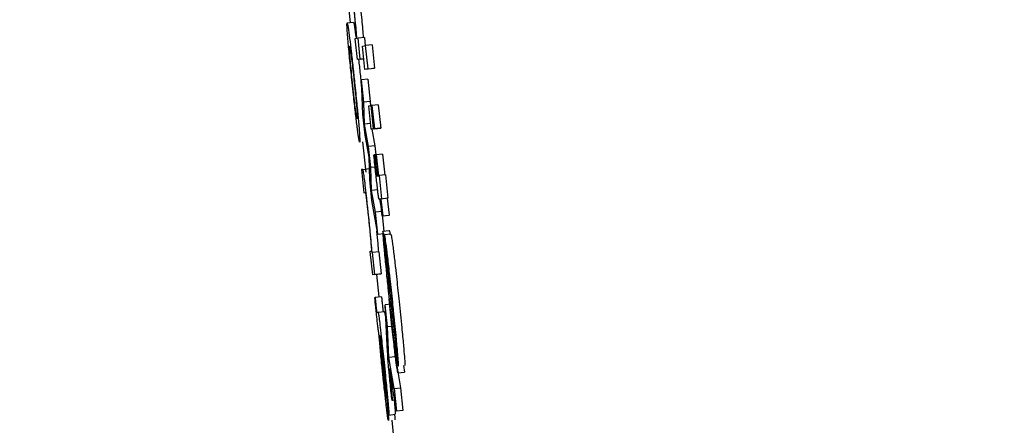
# Model space of a CAD drawing. Header units: inches. Extents: x 170 to 312, y 215 to 248.
# Tile 806 of 987: x 284.238 to 284.2682, y 243.6046 to 243.6171. Entities that reach past the tile are written whole.
import ezdxf

# ---------------------------------------------------------------- set-up
doc = ezdxf.new("R2010")
doc.units = ezdxf.units.IN
doc.header["$LTSCALE"] = 0.25
doc.header["$MEASUREMENT"] = 0
doc.layers.add('ANNOTATIONS', color=1, linetype='Continuous')
doc.layers.add('MOTOR RH', color=7, linetype='Continuous')
doc.styles.add('ARIAL', font='arial.ttf', dxfattribs={"height": 0.09375})
doc.dimstyles.new('STANDARD$0', dxfattribs={"dimtxt": 0.09375, "dimasz": 0.09375, "dimexe": 0.03125, "dimexo": 0.046875, "dimgap": 0.09, "dimtad": 0, "dimtih": 1, "dimtoh": 1, "dimdec": 4, "dimzin": 0, "dimdsep": 46, "dimtxsty": 'ARIAL', "dimcen": 0.09, "dimadec": 0, "dimazin": 0, "dimtfac": 1, "dimtdec": 4, "dimtofl": 0, "dimtmove": 0, "dimatfit": 1, "dimfxl": 1, "dimtolj": 1, "dimtzin": 0, "dimarcsym": 0})

# ---------------------------------------------------------------- blocks, each defined once
blk = doc.blocks.new('*D68')
at = {"layer": 'ANNOTATIONS', "color": 0, "lineweight": -2, "transparency": 16777216}
for p, q in [((283.942864, 244.125047), (285.788826, 244.125047)), ((285.757576, 244.031297), (285.757576, 242.331666)), ((285.757576, 240.197174), (285.757576, 241.896805)), ((285.027051, 240.103424), (285.788826, 240.103424))]:
    blk.add_line(p, q, dxfattribs=at)
at = {"layer": 'ANNOTATIONS', "color": 0, "transparency": 16777216}
for points in [[(285.741951, 244.031297), (285.773201, 244.031297), (285.757576, 244.125047)], [(285.741951, 240.197174), (285.773201, 240.197174), (285.757576, 240.103424)]]:
    blk.add_solid(points, dxfattribs=at)
at = {"layer": 'defpoints', "color": 0, "transparency": 16777216}
for p in [(283.895989, 244.125047), (284.980176, 240.103424), (285.757576, 240.103424)]:
    blk.add_point(p, dxfattribs=at)
at = {"layer": 'ANNOTATIONS', "color": 0, "transparency": 16777216, "insert": (285.757576, 242.114236), "char_height": 0.09375, "attachment_point": 5, "style": 'ARIAL'}
blk.add_mtext('\\A1;OPENING\\PHEIGHT', dxfattribs=at)
blk = doc.blocks.new('*D69')
at = {"layer": 'ANNOTATIONS', "color": 0, "lineweight": -2, "transparency": 16777216}
for p, q in [((283.942864, 244.96103), (286.443815, 244.96103)), ((286.412565, 244.86728), (286.412565, 242.749657)), ((286.412565, 240.197174), (286.412565, 242.314797)), ((285.947395, 240.103424), (286.443815, 240.103424))]:
    blk.add_line(p, q, dxfattribs=at)
at = {"layer": 'ANNOTATIONS', "color": 0, "transparency": 16777216}
for points in [[(286.39694, 244.86728), (286.42819, 244.86728), (286.412565, 244.96103)], [(286.39694, 240.197174), (286.42819, 240.197174), (286.412565, 240.103424)]]:
    blk.add_solid(points, dxfattribs=at)
at = {"layer": 'defpoints', "color": 0, "transparency": 16777216}
for p in [(283.895989, 244.96103), (285.90052, 240.103424), (286.412565, 240.103424)]:
    blk.add_point(p, dxfattribs=at)
at = {"layer": 'ANNOTATIONS', "color": 0, "transparency": 16777216, "insert": (286.412565, 242.532227), "char_height": 0.09375, "attachment_point": 5, "style": 'ARIAL'}
blk.add_mtext('\\A1;TOTAL\\PHEIGHT', dxfattribs=at)

msp = doc.modelspace()

# ---------------------------------------------------------------- linework, layer by layer
at = {"layer": 'MOTOR RH'}
for p, q in [((284.248042, 243.617819), (284.248131, 243.616971)), ((284.248456, 243.617372), (284.248488, 243.617062)), ((284.248041, 243.616962), (284.248237, 243.616982)), ((284.248319, 243.616484), (284.248279, 243.616479)), ((284.248279, 243.616479), (284.248347, 243.615836)), ((284.248376, 243.616492), (284.248342, 243.616487)), ((284.248571, 243.616512), (284.248376, 243.616492)), ((284.248443, 243.615848), (284.248376, 243.616492)), ((284.248571, 243.616512), (284.248598, 243.616264)), ((284.248513, 243.616252), (284.248609, 243.616265)), ((284.248588, 243.615538), (284.248513, 243.616252)), ((284.248805, 243.616286), (284.248609, 243.616265)), ((284.248684, 243.61555), (284.248609, 243.616265)), ((284.248805, 243.616286), (284.24888, 243.615571)), ((284.248542, 243.615857), (284.248347, 243.615836)), ((284.248443, 243.615848), (284.248347, 243.615836)), ((284.248443, 243.615848), (284.248554, 243.61586)), ((284.248554, 243.615858), (284.248542, 243.615857)), ((284.248783, 243.615559), (284.248588, 243.615538)), ((284.248684, 243.61555), (284.248588, 243.615538)), ((284.248684, 243.61555), (284.24888, 243.615571)), ((284.24888, 243.615571), (284.248783, 243.615559)), ((284.248679, 243.615236), (284.248483, 243.615216)), ((284.248555, 243.614536), (284.248483, 243.615216)), ((284.248523, 243.614165), (284.248483, 243.615216)), ((284.248679, 243.615236), (284.248751, 243.614556)), ((284.248466, 243.61516), (284.248497, 243.614856)), ((284.248751, 243.614556), (284.248555, 243.614536)), ((284.248571, 243.613856), (284.248555, 243.614536)), ((284.248706, 243.614418), (284.248776, 243.614427)), ((284.248781, 243.613703), (284.248706, 243.614418)), ((284.248751, 243.614556), (284.248754, 243.614424)), ((284.248788, 243.614428), (284.248776, 243.614427)), ((284.248851, 243.613712), (284.248776, 243.614427)), ((284.248788, 243.614429), (284.248802, 243.61443)), ((284.248863, 243.613714), (284.248788, 243.614429)), ((284.248998, 243.614451), (284.248802, 243.61443)), ((284.248802, 243.61443), (284.248877, 243.613716)), ((284.248998, 243.614451), (284.249073, 243.613736)), ((284.24859, 243.613522), (284.248523, 243.614165)), ((284.248763, 243.613876), (284.248571, 243.613856)), ((284.248699, 243.613169), (284.248571, 243.613856)), ((284.248976, 243.613724), (284.248781, 243.613703)), ((284.248851, 243.613712), (284.248781, 243.613703)), ((284.248798, 243.613705), (284.248894, 243.61319)), ((284.248851, 243.613712), (284.249047, 243.613733)), ((284.249059, 243.613734), (284.248863, 243.613714)), ((284.248877, 243.613716), (284.248863, 243.613714)), ((284.248877, 243.613716), (284.249073, 243.613736)), ((284.249047, 243.613733), (284.248976, 243.613724)), ((284.249047, 243.613734), (284.249047, 243.613733)), ((284.249073, 243.613736), (284.249059, 243.613734)), ((284.248714, 243.612845), (284.24859, 243.613522)), ((284.248514, 243.613313), (284.248612, 243.612381)), ((284.248894, 243.61319), (284.248699, 243.613169)), ((284.248766, 243.612526), (284.248699, 243.613169)), ((284.248894, 243.61319), (284.248923, 243.612917)), ((284.248734, 243.612155), (284.248714, 243.612845)), ((284.248863, 243.612911), (284.248873, 243.612912)), ((284.248924, 243.612917), (284.248873, 243.612912)), ((284.248924, 243.612918), (284.248935, 243.61292)), ((284.248991, 243.612274), (284.248924, 243.612918)), ((284.24913, 243.61294), (284.248935, 243.61292)), ((284.248935, 243.61292), (284.249002, 243.612276)), ((284.24913, 243.61294), (284.249198, 243.612297)), ((284.248525, 243.612471), (284.24872, 243.612492)), ((284.248901, 243.61254), (284.248766, 243.612526)), ((284.248784, 243.611826), (284.248766, 243.612526)), ((284.248525, 243.612471), (284.248478, 243.612465)), ((284.248478, 243.612465), (284.248553, 243.611751)), ((284.248948, 243.612269), (284.248991, 243.612274)), ((284.249002, 243.612276), (284.24902, 243.612278)), ((284.249216, 243.612299), (284.24902, 243.612278)), ((284.24902, 243.612278), (284.249095, 243.611564)), ((284.249216, 243.612299), (284.249291, 243.611584)), ((284.248801, 243.611512), (284.248734, 243.612155)), ((284.248553, 243.611751), (284.248598, 243.611757)), ((284.24898, 243.611846), (284.248784, 243.611826)), ((284.24891, 243.61116), (284.248784, 243.611826)), ((284.248981, 243.61048), (284.248801, 243.611512)), ((284.249066, 243.61156), (284.249025, 243.611555)), ((284.249025, 243.611555), (284.249025, 243.611555)), ((284.249035, 243.611556), (284.249106, 243.61118)), ((284.249121, 243.611039), (284.249066, 243.61156)), ((284.249291, 243.611584), (284.249077, 243.611561)), ((284.249095, 243.611564), (284.249077, 243.611561)), ((284.249077, 243.611561), (284.249132, 243.611041)), ((284.249291, 243.611584), (284.249273, 243.611582)), ((284.249273, 243.611582), (284.249328, 243.611061)), ((284.249106, 243.61118), (284.24891, 243.61116)), ((284.248981, 243.61048), (284.24891, 243.61116)), ((284.249106, 243.61118), (284.249169, 243.610577)), ((284.249317, 243.61106), (284.249121, 243.611039)), ((284.249132, 243.611041), (284.249121, 243.611039)), ((284.249132, 243.611041), (284.249328, 243.611061)), ((284.249328, 243.611061), (284.249317, 243.61106)), ((284.248981, 243.61048), (284.249177, 243.6105)), ((284.249138, 243.610574), (284.249334, 243.610594)), ((284.249385, 243.61048), (284.24919, 243.610459)), ((284.24919, 243.610459), (284.249271, 243.609682)), ((284.248786, 243.609955), (284.248742, 243.60995)), ((284.248742, 243.60995), (284.248817, 243.609235)), ((284.248817, 243.609922), (284.248808, 243.609921)), ((284.249012, 243.609942), (284.248817, 243.609922)), ((284.248888, 243.609244), (284.248817, 243.609922)), ((284.249012, 243.609942), (284.249083, 243.609265)), ((284.249239, 243.609672), (284.24926, 243.609494)), ((284.249013, 243.609256), (284.248817, 243.609235)), ((284.248888, 243.609244), (284.248817, 243.609235)), ((284.248888, 243.609244), (284.249083, 243.609265)), ((284.24894, 243.609248), (284.249012, 243.608556)), ((284.249083, 243.609265), (284.249013, 243.609256)), ((284.248889, 243.608543), (284.2489, 243.608545)), ((284.249096, 243.608565), (284.2489, 243.608545)), ((284.249405, 243.608337), (284.249209, 243.608316)), ((284.24928, 243.607643), (284.249209, 243.608316)), ((284.249282, 243.606869), (284.249209, 243.608316)), ((284.248955, 243.608084), (284.24899, 243.608088)), ((284.24899, 243.608088), (284.249186, 243.608109)), ((284.249476, 243.607664), (284.24928, 243.607643)), ((284.249039, 243.60737), (284.249049, 243.607372)), ((284.249322, 243.606702), (284.24928, 243.607643)), ((284.249518, 243.607307), (284.249505, 243.607415)), ((284.249091, 243.606943), (284.249149, 243.606381)), ((284.249097, 243.606986), (284.249158, 243.606397)), ((284.2496, 243.606228), (284.249518, 243.607005)), ((284.249518, 243.606722), (284.249322, 243.606702)), ((284.249479, 243.605747), (284.249322, 243.606702)), ((284.249543, 243.60657), (284.249675, 243.605768)), ((284.249552, 243.605054), (284.249342, 243.606361)), ((284.2496, 243.606228), (284.249796, 243.606248)), ((284.249774, 243.60645), (284.249796, 243.606248)), ((284.249319, 243.604936), (284.249244, 243.60565)), ((284.249479, 243.605747), (284.249675, 243.605768)), ((284.249479, 243.605747), (284.249552, 243.605054)), ((284.249675, 243.605768), (284.249748, 243.605074)), ((284.249498, 243.605391), (284.249418, 243.605383)), ((284.249429, 243.605385), (284.249418, 243.605383)), ((284.249498, 243.605392), (284.249429, 243.605385)), ((284.249319, 243.604936), (284.249514, 243.604957)), ((284.249748, 243.605074), (284.249552, 243.605054)), ((284.249408, 243.604775), (284.249498, 243.603913))]:
    msp.add_line(p, q, dxfattribs=at)
for points, knots in [([(284.248292, 243.617041), (284.248285, 243.617109), (284.248268, 243.617282), (284.248249, 243.617465), (284.248237, 243.617577)], [0, 0, 0, 0, 0.393307, 1, 1, 1, 1]), ([(284.248242, 243.617428), (284.248251, 243.617337), (284.24827, 243.617156), (284.248296, 243.616885), (284.248306, 243.616759), (284.248312, 243.616687)], [0, 0, 0, 0, 0.301188, 0.603154, 1, 1, 1, 1]), ([(284.248342, 243.616487), (284.248335, 243.616567), (284.248321, 243.616729), (284.248302, 243.616936), (284.248292, 243.617041)], [0, 0, 0, 0, 0.491754, 1, 1, 1, 1]), ([(284.248488, 243.617062), (284.248497, 243.616963), (284.248517, 243.616755), (284.248531, 243.616593), (284.248538, 243.616508)], [0, 0, 0, 0, 0.4774698, 1, 1, 1, 1]), ([(284.248066, 243.616453), (284.248059, 243.616545), (284.24804, 243.616781), (284.248033, 243.616938), (284.248039, 243.616955), (284.248041, 243.616962)], [0, 0, 0, 0, 0.273074, 0.703269, 1, 1, 1, 1]), ([(284.248041, 243.616962), (284.248048, 243.616945), (284.248061, 243.616915), (284.248102, 243.616611), (284.248119, 243.616481)], [0, 0, 0, 0, 0.573935, 1, 1, 1, 1]), ([(284.248237, 243.616982), (284.248244, 243.616965), (284.248257, 243.616936), (284.248297, 243.616632), (284.248314, 243.616502)], [0, 0, 0, 0, 0.573906, 1, 1, 1, 1]), ([(284.248195, 243.61513), (284.248174, 243.615336), (284.248131, 243.61575), (284.248089, 243.616197), (284.248071, 243.616396), (284.248066, 243.616453)], [0, 0, 0, 0, 0.414961, 0.833053, 1, 1, 1, 1]), ([(284.248119, 243.616481), (284.248134, 243.616357), (284.248164, 243.616108), (284.248219, 243.615623), (284.248253, 243.615294), (284.24827, 243.615139)], [0, 0, 0, 0, 0.345006, 0.690035, 1, 1, 1, 1]), ([(284.248312, 243.616687), (284.248317, 243.616616), (284.248325, 243.616495), (284.24832, 243.616487), (284.248319, 243.616484)], [0, 0, 0, 0, 0.589004, 1, 1, 1, 1]), ([(284.248129, 243.615932), (284.248123, 243.61601), (284.248108, 243.616207), (284.248112, 243.616244), (284.248116, 243.616247), (284.248116, 243.616247)], [0, 0, 0, 0, 0.356193, 0.9028, 1, 1, 1, 1]), ([(284.248116, 243.616247), (284.248119, 243.616243), (284.248126, 243.616231), (284.248145, 243.616121), (284.248163, 243.615983), (284.248166, 243.615956)], [0, 0, 0, 0, 0.361, 0.873185, 1, 1, 1, 1]), ([(284.248206, 243.615131), (284.248194, 243.615249), (284.248169, 243.615485), (284.248144, 243.615759), (284.248133, 243.615886), (284.248129, 243.615932)], [0, 0, 0, 0, 0.385505, 0.773933, 1, 1, 1, 1]), ([(284.248166, 243.615956), (284.248175, 243.615884), (284.248193, 243.615741), (284.248227, 243.615444), (284.248249, 243.615236), (284.248259, 243.615134)], [0, 0, 0, 0, 0.336257, 0.673323, 1, 1, 1, 1]), ([(284.248392, 243.615841), (284.2484, 243.615769), (284.248424, 243.615554), (284.248449, 243.615318), (284.248466, 243.61516)], [0, 0, 0, 0, 0.333304, 1, 1, 1, 1]), ([(284.248345, 243.613805), (284.248328, 243.61394), (284.248296, 243.614209), (284.248242, 243.614692), (284.248209, 243.615003), (284.248195, 243.61513)], [0, 0, 0, 0, 0.3717838, 0.7443935, 1, 1, 1, 1]), ([(284.248297, 243.614327), (284.248287, 243.614408), (284.248267, 243.614571), (284.248234, 243.614867), (284.248214, 243.615057), (284.248206, 243.615131)], [0, 0, 0, 0, 0.378003, 0.757559, 1, 1, 1, 1]), ([(284.248259, 243.615134), (284.248275, 243.614988), (284.2483, 243.614743), (284.248329, 243.614438), (284.248348, 243.614214), (284.248358, 243.614044), (284.248353, 243.614028), (284.24835, 243.614018)], [0, 0, 0, 0, 0.203902, 0.343543, 0.483534, 0.683819, 1, 1, 1, 1]), ([(284.24827, 243.615139), (284.248293, 243.61492), (284.248334, 243.614522), (284.248377, 243.614068), (284.248395, 243.613872), (284.248401, 243.613801)], [0, 0, 0, 0, 0.43933, 0.796991, 1, 1, 1, 1]), ([(284.24835, 243.614018), (284.248347, 243.614024), (284.24834, 243.614035), (284.248322, 243.614138), (284.248304, 243.614277), (284.248297, 243.614327)], [0, 0, 0, 0, 0.389317, 0.780867, 1, 1, 1, 1]), ([(284.248426, 243.613304), (284.248419, 243.613321), (284.248407, 243.61335), (284.248371, 243.613598), (284.248349, 243.61377), (284.248345, 243.613805)], [0, 0, 0, 0, 0.521973, 0.900897, 1, 1, 1, 1]), ([(284.248401, 243.613801), (284.248408, 243.613709), (284.248427, 243.613477), (284.248433, 243.613327), (284.248428, 243.61331), (284.248426, 243.613304)], [0, 0, 0, 0, 0.280726, 0.704908, 1, 1, 1, 1]), ([(284.248916, 243.612393), (284.248908, 243.612469), (284.24889, 243.612642), (284.248873, 243.612814), (284.248863, 243.612911)], [0, 0, 0, 0, 0.439909, 1, 1, 1, 1]), ([(284.248873, 243.612912), (284.248878, 243.612869), (284.248887, 243.612781), (284.248896, 243.612692), (284.248901, 243.612647)], [0, 0, 0, 0, 0.499191, 1, 1, 1, 1]), ([(284.248901, 243.612647), (284.248904, 243.612612), (284.248913, 243.612531), (284.248924, 243.61243), (284.24893, 243.612379), (284.248932, 243.612364)], [0, 0, 0, 0, 0.3553662, 0.8102322, 1, 1, 1, 1]), ([(284.248687, 243.611176), (284.248669, 243.611339), (284.248639, 243.611621), (284.248598, 243.611991), (284.248565, 243.612257), (284.248537, 243.612445), (284.248529, 243.612462), (284.248525, 243.612471)], [0, 0, 0, 0, 0.218966, 0.377976, 0.537623, 0.720461, 1, 1, 1, 1]), ([(284.248963, 243.611961), (284.248956, 243.61203), (284.24894, 243.61217), (284.248924, 243.612318), (284.248916, 243.612393)], [0, 0, 0, 0, 0.4901237, 1, 1, 1, 1]), ([(284.248932, 243.612364), (284.248934, 243.612348), (284.248939, 243.612307), (284.248945, 243.612274), (284.248947, 243.612271), (284.248948, 243.612269)], [0, 0, 0, 0, 0.191763, 0.491081, 1, 1, 1, 1]), ([(284.249, 243.61166), (284.248995, 243.611699), (284.248984, 243.611776), (284.24897, 243.611901), (284.248963, 243.611961)], [0, 0, 0, 0, 0.514201, 1, 1, 1, 1]), ([(284.248598, 243.611757), (284.248601, 243.61175), (284.248606, 243.61174), (284.248624, 243.611621), (284.248644, 243.611461), (284.248668, 243.611242), (284.248685, 243.611085), (284.248695, 243.610996)], [0, 0, 0, 0, 0.3079795, 0.4810719, 0.6559274, 0.8045162, 1, 1, 1, 1]), ([(284.249025, 243.611555), (284.249023, 243.611556), (284.249019, 243.611559), (284.249013, 243.611578), (284.249004, 243.611632), (284.249, 243.61166)], [0, 0, 0, 0, 0.391031, 0.691586, 1, 1, 1, 1]), ([(284.24875, 243.610551), (284.248742, 243.610633), (284.248722, 243.610834), (284.2487, 243.611048), (284.248687, 243.611176)], [0, 0, 0, 0, 0.405408, 1, 1, 1, 1]), ([(284.248695, 243.610996), (284.248705, 243.610891), (284.248727, 243.610682), (284.248751, 243.610426), (284.248763, 243.610295), (284.248768, 243.610239)], [0, 0, 0, 0, 0.364047, 0.72743, 1, 1, 1, 1]), ([(284.248808, 243.609921), (284.2488, 243.610014), (284.248783, 243.610203), (284.248761, 243.610434), (284.24875, 243.610551)], [0, 0, 0, 0, 0.493669, 1, 1, 1, 1]), ([(284.248946, 243.610572), (284.248958, 243.610444), (284.24898, 243.610214), (284.248996, 243.610025), (284.249004, 243.609941)], [0, 0, 0, 0, 0.5547872, 1, 1, 1, 1]), ([(284.249138, 243.610574), (284.249137, 243.610558), (284.249133, 243.610527), (284.249151, 243.610286), (284.249168, 243.610087), (284.249174, 243.610025)], [0, 0, 0, 0, 0.406615, 0.81595, 1, 1, 1, 1]), ([(284.249177, 243.610344), (284.249171, 243.61039), (284.249154, 243.610512), (284.249143, 243.610568), (284.249139, 243.610572), (284.249138, 243.610574)], [0, 0, 0, 0, 0.307613, 0.815585, 1, 1, 1, 1]), ([(284.249241, 243.610149), (284.249229, 243.61024), (284.249204, 243.610413), (284.249194, 243.610445), (284.24919, 243.610459)], [0, 0, 0, 0, 0.524237, 1, 1, 1, 1]), ([(284.249334, 243.610594), (284.249338, 243.610591), (284.249342, 243.610586), (284.249355, 243.61049), (284.249357, 243.610477)], [0, 0, 0, 0, 0.8697204, 1, 1, 1, 1]), ([(284.249385, 243.61048), (284.24939, 243.610464), (284.249397, 243.610438), (284.249414, 243.610336), (284.249429, 243.610226), (284.249437, 243.61017)], [0, 0, 0, 0, 0.420324, 0.705127, 1, 1, 1, 1]), ([(284.248768, 243.610239), (284.248774, 243.610159), (284.248786, 243.610021), (284.248788, 243.609959), (284.248787, 243.609956), (284.248786, 243.609955)], [0, 0, 0, 0, 0.537511, 0.912211, 1, 1, 1, 1]), ([(284.249213, 243.610047), (284.249207, 243.610095), (284.249194, 243.610206), (284.249183, 243.610294), (284.249177, 243.610344)], [0, 0, 0, 0, 0.427952, 1, 1, 1, 1]), ([(284.249326, 243.609435), (284.249316, 243.609529), (284.249287, 243.60978), (284.249259, 243.610013), (284.249243, 243.610132), (284.249241, 243.610149)], [0, 0, 0, 0, 0.3362178, 0.9049084, 1, 1, 1, 1]), ([(284.249437, 243.61017), (284.249445, 243.610106), (284.249467, 243.609934), (284.249498, 243.609669), (284.249519, 243.609483), (284.249522, 243.609456)], [0, 0, 0, 0, 0.336476, 0.90573, 1, 1, 1, 1]), ([(284.249174, 243.610025), (284.24919, 243.609852), (284.249227, 243.609451), (284.249285, 243.608893), (284.24932, 243.608558), (284.249326, 243.608497)], [0, 0, 0, 0, 0.3811861, 0.886698, 1, 1, 1, 1]), ([(284.249366, 243.608671), (284.24934, 243.608908), (284.249288, 243.609385), (284.249238, 243.609825), (284.249213, 243.610047)], [0, 0, 0, 0, 0.494718, 1, 1, 1, 1]), ([(284.249245, 243.609433), (284.249238, 243.609506), (284.249225, 243.609653), (284.249216, 243.609777), (284.249218, 243.60979), (284.249219, 243.609796)], [0, 0, 0, 0, 0.347198, 0.696613, 1, 1, 1, 1]), ([(284.249219, 243.609796), (284.249221, 243.609791), (284.249224, 243.609781), (284.249234, 243.609707), (284.249239, 243.609672)], [0, 0, 0, 0, 0.530514, 1, 1, 1, 1]), ([(284.24926, 243.609494), (284.249272, 243.609391), (284.249316, 243.609009), (284.249361, 243.608592), (284.249394, 243.608287)], [0, 0, 0, 0, 0.269653, 1, 1, 1, 1]), ([(284.249271, 243.609682), (284.249278, 243.609649), (284.249289, 243.6096), (284.249314, 243.609405), (284.249325, 243.609312), (284.249328, 243.609292)], [0, 0, 0, 0, 0.624663, 0.921074, 1, 1, 1, 1]), ([(284.24934, 243.60848), (284.249328, 243.608595), (284.249297, 243.608896), (284.249264, 243.609225), (284.249247, 243.609407), (284.249245, 243.609433)], [0, 0, 0, 0, 0.348912, 0.906699, 1, 1, 1, 1]), ([(284.249439, 243.608394), (284.249426, 243.60852), (284.2494, 243.608759), (284.249362, 243.609111), (284.249338, 243.609327), (284.249326, 243.609435)], [0, 0, 0, 0, 0.354555, 0.674553, 1, 1, 1, 1]), ([(284.249328, 243.609292), (284.249341, 243.609176), (284.249374, 243.608895), (284.249408, 243.608567), (284.249429, 243.608374)], [0, 0, 0, 0, 0.412185, 1, 1, 1, 1]), ([(284.249522, 243.609456), (284.249535, 243.609337), (284.249573, 243.609002), (284.24961, 243.608645), (284.249635, 243.608415)], [0, 0, 0, 0, 0.355645, 1, 1, 1, 1]), ([(284.249505, 243.607415), (284.249498, 243.607478), (284.249461, 243.607794), (284.249413, 243.608237), (284.249374, 243.608596), (284.249366, 243.608671)], [0, 0, 0, 0, 0.1656771, 0.826048, 1, 1, 1, 1]), ([(284.248938, 243.60807), (284.248931, 243.608131), (284.248915, 243.60829), (284.248899, 243.608447), (284.248889, 243.608543)], [0, 0, 0, 0, 0.382123, 1, 1, 1, 1]), ([(284.2489, 243.608545), (284.248904, 243.60851), (284.248909, 243.608458), (284.248916, 243.608382), (284.24892, 243.608342), (284.248922, 243.608321)], [0, 0, 0, 0, 0.4881921, 0.7420954, 1, 1, 1, 1]), ([(284.248922, 243.608321), (284.248925, 243.608296), (284.24893, 243.608251), (284.248937, 243.608192), (284.248943, 243.608142), (284.248951, 243.60809), (284.248953, 243.608086), (284.248955, 243.608084)], [0, 0, 0, 0, 0.140203, 0.256217, 0.372215, 0.556778, 1, 1, 1, 1]), ([(284.249096, 243.608565), (284.249099, 243.608531), (284.249104, 243.608478), (284.249112, 243.608402), (284.249116, 243.608362), (284.249118, 243.608342)], [0, 0, 0, 0, 0.488228, 0.74209, 1, 1, 1, 1]), ([(284.249118, 243.608342), (284.249121, 243.608317), (284.249126, 243.608272), (284.249132, 243.608212), (284.249139, 243.608162), (284.249146, 243.608111), (284.249149, 243.608107), (284.24915, 243.608104)], [0, 0, 0, 0, 0.140209, 0.256232, 0.372219, 0.556786, 1, 1, 1, 1]), ([(284.2496, 243.606228), (284.249593, 243.606252), (284.24958, 243.606293), (284.249539, 243.60659), (284.249485, 243.60704), (284.249411, 243.607701), (284.249356, 243.608211), (284.249326, 243.608497)], [0, 0, 0, 0, 0.2274455, 0.3895113, 0.5522432, 0.749091, 1, 1, 1, 1]), ([(284.249455, 243.607441), (284.249439, 243.607579), (284.249402, 243.607899), (284.249363, 243.60827), (284.24934, 243.60848)], [0, 0, 0, 0, 0.433106, 1, 1, 1, 1]), ([(284.249394, 243.608287), (284.24942, 243.608047), (284.249472, 243.607564), (284.249523, 243.60712), (284.249548, 243.606895)], [0, 0, 0, 0, 0.494897, 1, 1, 1, 1]), ([(284.249429, 243.608374), (284.249446, 243.608205), (284.249478, 243.607904), (284.249502, 243.607644), (284.249513, 243.60753)], [0, 0, 0, 0, 0.560444, 1, 1, 1, 1]), ([(284.249582, 243.606953), (284.249567, 243.607119), (284.249532, 243.607498), (284.249478, 243.608024), (284.249445, 243.608338), (284.249439, 243.608394)], [0, 0, 0, 0, 0.388172, 0.889047, 1, 1, 1, 1]), ([(284.249635, 243.608415), (284.249663, 243.608145), (284.249711, 243.607679), (284.249758, 243.607202), (284.249775, 243.607012), (284.249778, 243.606974)], [0, 0, 0, 0, 0.5224707, 0.9026668, 1, 1, 1, 1]), ([(284.249017, 243.607428), (284.249013, 243.607447), (284.249007, 243.607476), (284.24899, 243.607603), (284.248972, 243.607752), (284.248954, 243.607916), (284.248943, 243.608021), (284.248938, 243.60807)], [0, 0, 0, 0, 0.319039, 0.503679, 0.689593, 0.856837, 1, 1, 1, 1]), ([(284.24899, 243.608088), (284.248994, 243.608078), (284.249001, 243.60806), (284.249026, 243.607879), (284.249059, 243.607606), (284.249109, 243.607152), (284.249149, 243.60678), (284.249173, 243.606554)], [0, 0, 0, 0, 0.208173, 0.351517, 0.494835, 0.694303, 1, 1, 1, 1]), ([(284.249186, 243.608109), (284.24919, 243.608097), (284.249197, 243.608078), (284.249217, 243.607933), (284.249232, 243.60781), (284.249237, 243.607769)], [0, 0, 0, 0, 0.493129, 0.83266, 1, 1, 1, 1]), ([(284.24915, 243.606053), (284.249135, 243.606193), (284.249101, 243.606521), (284.249053, 243.607013), (284.249029, 243.607289), (284.249017, 243.607428)], [0, 0, 0, 0, 0.26727, 0.629533, 1, 1, 1, 1]), ([(284.249045, 243.60724), (284.249043, 243.607269), (284.249037, 243.607341), (284.249037, 243.607369), (284.249039, 243.60737), (284.249039, 243.60737)], [0, 0, 0, 0, 0.368455, 0.910327, 1, 1, 1, 1]), ([(284.249049, 243.607372), (284.249055, 243.607303), (284.249069, 243.607165), (284.249084, 243.607018), (284.249091, 243.606943)], [0, 0, 0, 0, 0.495343, 1, 1, 1, 1]), ([(284.249063, 243.607377), (284.249063, 243.607372), (284.249062, 243.607365), (284.249066, 243.607305), (284.24907, 243.607266), (284.249071, 243.607251)], [0, 0, 0, 0, 0.560963, 0.835938, 1, 1, 1, 1]), ([(284.249164, 243.60653), (284.249149, 243.606671), (284.249127, 243.60688), (284.249098, 243.607137), (284.249081, 243.607282), (284.249068, 243.607365), (284.249065, 243.607373), (284.249063, 243.607377)], [0, 0, 0, 0, 0.342854, 0.509816, 0.6784, 0.82401, 1, 1, 1, 1]), ([(284.249518, 243.607005), (284.249511, 243.607036), (284.2495, 243.607081), (284.249472, 243.607298), (284.249458, 243.607411), (284.249455, 243.607441)], [0, 0, 0, 0, 0.605519, 0.894139, 1, 1, 1, 1]), ([(284.249513, 243.60753), (284.249519, 243.607464), (284.249531, 243.607331), (284.249538, 243.607226), (284.249536, 243.607216), (284.249535, 243.607211)], [0, 0, 0, 0, 0.349946, 0.701546, 1, 1, 1, 1]), ([(284.249083, 243.606822), (284.249075, 243.606899), (284.24906, 243.607058), (284.24905, 243.607178), (284.249045, 243.60724)], [0, 0, 0, 0, 0.489757, 1, 1, 1, 1]), ([(284.249071, 243.607251), (284.249073, 243.607227), (284.249078, 243.607179), (284.249087, 243.607088), (284.249094, 243.607023), (284.249097, 243.606986)], [0, 0, 0, 0, 0.302051, 0.603532, 1, 1, 1, 1]), ([(284.249535, 243.607211), (284.249534, 243.607212), (284.249533, 243.607214), (284.249528, 243.607238), (284.249522, 243.607282), (284.249518, 243.607307)], [0, 0, 0, 0, 0.295919, 0.587635, 1, 1, 1, 1]), ([(284.249145, 243.606204), (284.249137, 243.606282), (284.249114, 243.606497), (284.249095, 243.606696), (284.249083, 243.606822)], [0, 0, 0, 0, 0.364573, 1, 1, 1, 1]), ([(284.249315, 243.606391), (284.24931, 243.606452), (284.249292, 243.606677), (284.249286, 243.606788), (284.249282, 243.606869)], [0, 0, 0, 0, 0.269654, 1, 1, 1, 1]), ([(284.249548, 243.606895), (284.249553, 243.606854), (284.249563, 243.60677), (284.249572, 243.606703), (284.249576, 243.606669)], [0, 0, 0, 0, 0.4933094, 1, 1, 1, 1]), ([(284.249615, 243.606433), (284.249617, 243.606448), (284.249621, 243.606476), (284.249605, 243.606698), (284.249588, 243.606884), (284.249582, 243.606953)], [0, 0, 0, 0, 0.425086, 0.786775, 1, 1, 1, 1]), ([(284.249778, 243.606974), (284.249788, 243.606858), (284.249808, 243.606626), (284.249816, 243.606475), (284.249813, 243.60646), (284.249811, 243.606454)], [0, 0, 0, 0, 0.368446, 0.73751, 1, 1, 1, 1]), ([(284.249244, 243.60565), (284.249244, 243.60566), (284.249246, 243.605676), (284.249237, 243.60579), (284.249222, 243.605963), (284.249197, 243.606219), (284.249176, 243.606418), (284.249164, 243.60653)], [0, 0, 0, 0, 0.224914, 0.38364, 0.542898, 0.741702, 1, 1, 1, 1]), ([(284.249173, 243.606554), (284.249187, 243.60642), (284.249223, 243.606076), (284.249265, 243.605655), (284.249286, 243.605425), (284.249292, 243.605363)], [0, 0, 0, 0, 0.319042, 0.817078, 1, 1, 1, 1]), ([(284.249576, 243.606669), (284.249582, 243.606622), (284.249599, 243.606499), (284.24961, 243.60644), (284.249614, 243.606435), (284.249615, 243.606433)], [0, 0, 0, 0, 0.306573, 0.799851, 1, 1, 1, 1]), ([(284.249203, 243.605678), (284.249195, 243.605748), (284.249176, 243.605908), (284.249156, 243.606097), (284.249145, 243.606204)], [0, 0, 0, 0, 0.437242, 1, 1, 1, 1]), ([(284.249149, 243.606381), (284.249162, 243.606256), (284.249183, 243.606045), (284.249209, 243.605789), (284.249219, 243.605681), (284.249222, 243.605643)], [0, 0, 0, 0, 0.486926, 0.817094, 1, 1, 1, 1]), ([(284.249158, 243.606397), (284.249176, 243.606217), (284.249214, 243.605854), (284.249248, 243.60551), (284.249265, 243.605336)], [0, 0, 0, 0, 0.495933, 1, 1, 1, 1]), ([(284.249367, 243.605859), (284.249359, 243.605942), (284.249341, 243.606108), (284.249325, 243.606283), (284.249317, 243.606368), (284.249315, 243.606391)], [0, 0, 0, 0, 0.421103, 0.84226, 1, 1, 1, 1]), ([(284.249342, 243.606361), (284.249344, 243.606325), (284.249347, 243.606254), (284.249354, 243.606147), (284.249357, 243.606094)], [0, 0, 0, 0, 0.498295, 1, 1, 1, 1]), ([(284.249255, 243.605112), (284.249245, 243.605189), (284.249223, 243.605378), (284.249186, 243.605712), (284.24916, 243.605954), (284.24915, 243.606053)], [0, 0, 0, 0, 0.285512, 0.705964, 1, 1, 1, 1]), ([(284.249357, 243.606094), (284.24936, 243.606062), (284.249364, 243.606009), (284.249376, 243.605887), (284.249384, 243.605808), (284.249388, 243.605766)], [0, 0, 0, 0, 0.4136043, 0.6934376, 1, 1, 1, 1]), ([(284.249418, 243.605383), (284.24941, 243.605461), (284.249393, 243.605618), (284.249376, 243.605778), (284.249367, 243.605859)], [0, 0, 0, 0, 0.497787, 1, 1, 1, 1]), ([(284.249232, 243.605479), (284.24923, 243.605486), (284.249226, 243.605498), (284.249214, 243.605592), (284.249206, 243.605656), (284.249203, 243.605678)], [0, 0, 0, 0, 0.491707, 0.824978, 1, 1, 1, 1]), ([(284.249222, 243.605643), (284.249226, 243.605603), (284.249232, 243.605523), (284.249234, 243.605483), (284.249232, 243.60548), (284.249232, 243.605479)], [0, 0, 0, 0, 0.412597, 0.826345, 1, 1, 1, 1]), ([(284.249388, 243.605766), (284.249391, 243.605739), (284.249396, 243.605686), (284.249405, 243.605606), (284.249411, 243.605555), (284.249414, 243.605529)], [0, 0, 0, 0, 0.338486, 0.668608, 1, 1, 1, 1]), ([(284.249265, 243.605336), (284.249271, 243.605274), (284.249286, 243.605105), (284.249296, 243.604988), (284.249302, 243.604915)], [0, 0, 0, 0, 0.371602, 1, 1, 1, 1]), ([(284.249292, 243.605363), (284.2493, 243.605271), (284.249316, 243.605089), (284.249323, 243.604956), (284.24932, 243.604942), (284.249319, 243.604936)], [0, 0, 0, 0, 0.344144, 0.688377, 1, 1, 1, 1]), ([(284.249414, 243.605529), (284.249416, 243.60551), (284.249421, 243.605462), (284.249426, 243.605414), (284.249429, 243.605385)], [0, 0, 0, 0, 0.387585, 1, 1, 1, 1]), ([(284.249487, 243.605383), (284.249495, 243.605292), (284.249511, 243.605109), (284.249519, 243.604976), (284.249516, 243.604963), (284.249514, 243.604957)], [0, 0, 0, 0, 0.344141, 0.688351, 1, 1, 1, 1]), ([(284.249306, 243.604765), (284.249303, 243.604775), (284.249296, 243.604794), (284.249275, 243.604947), (284.24926, 243.605071), (284.249255, 243.605112)], [0, 0, 0, 0, 0.446, 0.812832, 1, 1, 1, 1]), ([(284.249302, 243.604915), (284.249304, 243.604879), (284.249311, 243.604783), (284.249308, 243.604772), (284.249306, 243.604765)], [0, 0, 0, 0, 0.377554, 1, 1, 1, 1]), ([(284.249497, 243.604935), (284.2495, 243.604899), (284.249506, 243.604804), (284.249504, 243.604792), (284.249502, 243.604785)], [0, 0, 0, 0, 0.377597, 1, 1, 1, 1])]:
    msp.add_open_spline(points, degree=3, knots=knots, dxfattribs=at)

# ---------------------------------------------------------------- dimensions: what is measured, and where the dimension line sits
at = {"layer": 'ANNOTATIONS'}
for base, p1, p2, text, picture, middle in [((286.412565, 240.103424), (283.895989, 244.96103), (285.90052, 240.103424), 'TOTAL\\PHEIGHT', '*D69', (286.412565, 242.532227)), ((285.757576, 240.103424), (283.895989, 244.125047), (284.980176, 240.103424), 'OPENING\\PHEIGHT', '*D68', (285.757576, 242.114236))]:
    dim = msp.add_linear_dim(base=base, p1=p1, p2=p2, angle=90, text=text, dimstyle='STANDARD$0', dxfattribs=at)
    dim.commit()
    dim.dimension.update_dxf_attribs({"geometry": picture, "text_midpoint": middle})

doc.saveas('drawing.dxf')
